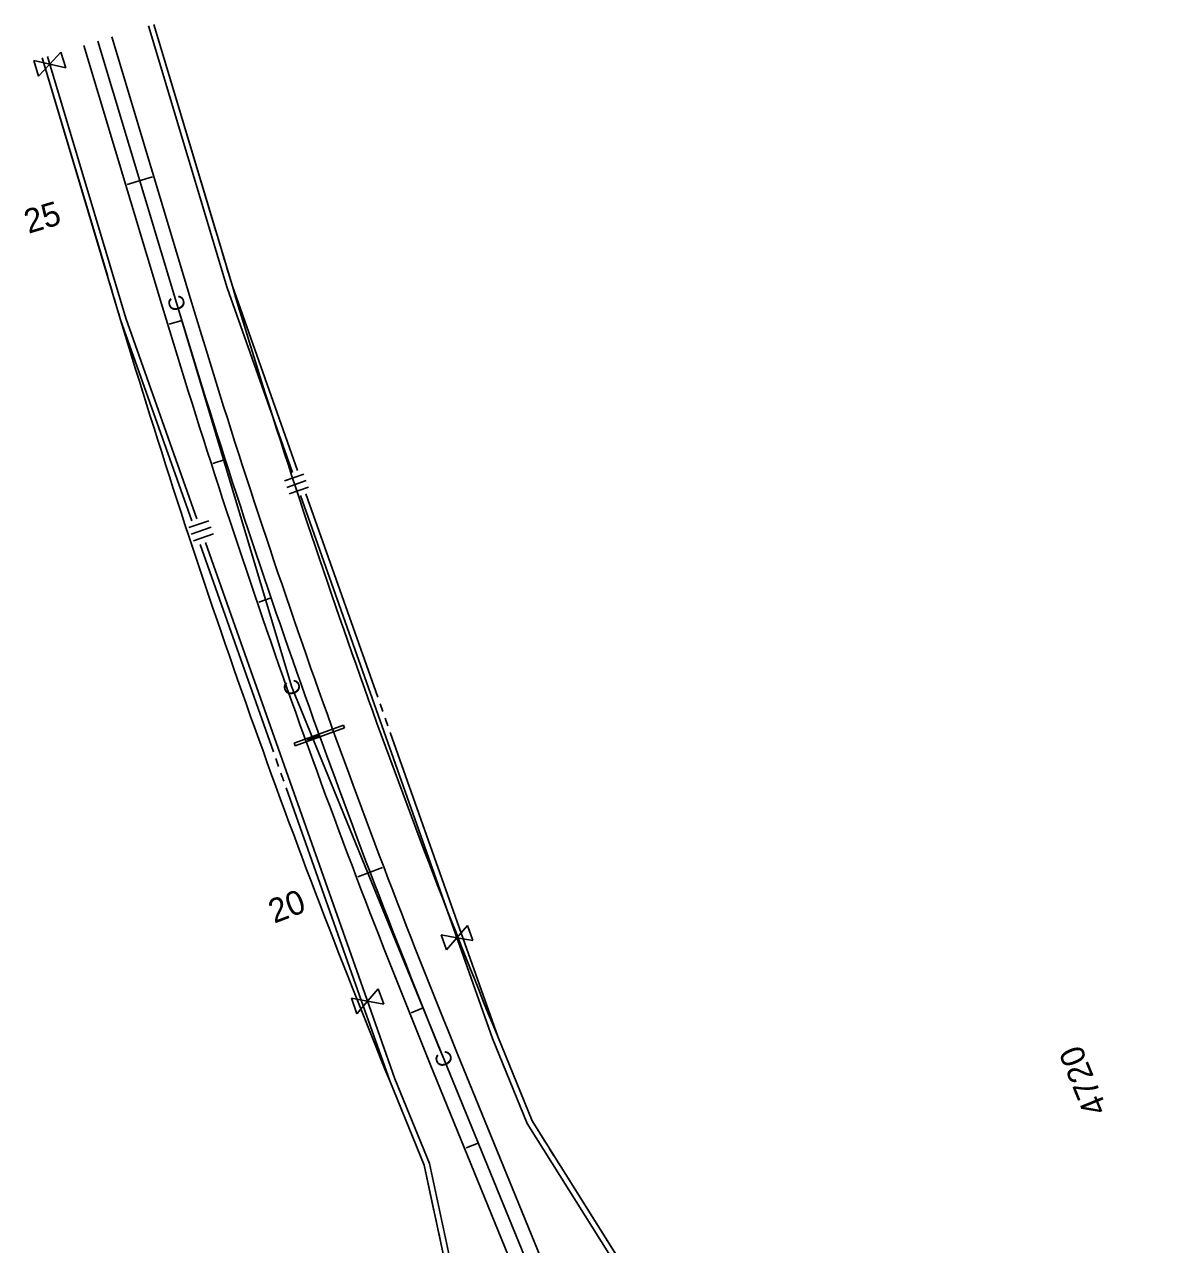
# Model space of a CAD drawing. Extents: x 192699 to 285914, y 194342 to 233219.
# Drawn here: x 218342 to 219128, y 212211 to 213048 of the extents above; entities that cross this region are included whole.
import ezdxf

# ---------------------------------------------------------------- set-up
doc = ezdxf.new("R2010")
doc.units = 0
for name, color, linetype in [('CENT LINE', 7, 'Continuous'), ('CURVE DATA', 7, 'Continuous'), ('CURVE LINE', 7, 'Continuous'), ('DRAINAGE', 7, 'Continuous'), ('R-W - CofA', 7, 'Continuous'), ('ROAD', 7, 'Continuous'), ('STATIONING1', 7, 'Continuous'), ('STATIONING2', 7, 'Continuous')]:
    doc.layers.add(name, color=color, linetype=linetype)

msp = doc.modelspace()

# ---------------------------------------------------------------- linework, layer by layer
at = {"layer": 'CENT LINE'}
for p, q in [((218446.04, 212856.64), (218392.11, 213036.21)), ((219118.45, 211140.55), (218629.26, 212338.28))]:
    msp.add_line(p, q, dxfattribs=at)
msp.add_arc((223933.47, 214504.7), 5729.58, 196.716703, 202.216681, dxfattribs=at)
at = {"layer": 'CURVE LINE'}
for p, q in [((218525.2, 212593.06), (218446.03, 212856.64)), ((218629.26, 212338.28), (218525.2, 212593.06))]:
    msp.add_line(p, q, dxfattribs=at)
at = {"layer": 'DRAINAGE'}
for points in [[(218526.76, 212554.79), (218560.62, 212567.01)], [(218527.44, 212552.91), (218561.3, 212565.13)], [(218560.62, 212567.01), (218561.3, 212565.13)], [(218526.76, 212554.79), (218527.44, 212552.91)]]:
    msp.add_lwpolyline(points, dxfattribs=at)
at = {"layer": 'R-W - CofA'}
for p, q in [((218430.42, 213047.71), (218484.35, 212868.15)), ((218407.73, 212845.14), (218353.8, 213024.7)), ((218359.08, 213020.41), (218366.79, 213028.61)), ((218366.79, 213028.61), (218370.03, 213017.82)), ((218348.12, 213023), (218359.08, 213020.41)), ((218351.36, 213012.21), (218348.12, 213023)), ((218359.08, 213020.41), (218351.36, 213012.21)), ((218370.03, 213017.82), (218359.08, 213020.41)), ((218533.39, 212739.24), (218520.14, 212734.55)), ((218534.95, 212734.82), (218521.7, 212730.14)), ((218536.51, 212730.4), (218523.26, 212725.72)), ((218454.58, 212702.53), (218468.1, 212707.31)), ((218456.17, 212698.03), (218469.69, 212702.81)), ((218457.77, 212693.52), (218471.28, 212698.3)), ((218638.32, 212421.28), (218645.49, 212429.67)), ((218645.49, 212429.67), (218649.17, 212419.26)), ((218627.47, 212423.3), (218638.32, 212421.28)), ((218631.15, 212412.89), (218627.47, 212423.3)), ((218638.32, 212421.28), (218631.15, 212412.89)), ((218649.17, 212419.26), (218638.32, 212421.28)), ((218565.95, 212379.71), (218577.02, 212377.65)), ((218569.7, 212369.1), (218565.95, 212379.71)), ((218577.02, 212377.65), (218584.33, 212386.21)), ((218584.33, 212386.21), (218588.09, 212375.59)), ((218577.02, 212377.65), (218569.7, 212369.1)), ((218588.09, 212375.59), (218577.02, 212377.65))]:
    msp.add_line(p, q, dxfattribs=at)
for points in [[(218426.83, 213046.64), (218480.78, 212866.99), (218525.52, 212740.43)], [(218430.42, 213047.71), (218472.98, 212906)], [(218398.83, 212874.74), (218353.8, 213024.7)], [(218460.07, 212708.53), (218411.36, 212846.32), (218357.46, 213025.8)], [(218474.35, 212901.44), (218475.99, 212895.97)], [(218477.36, 212891.42), (218479, 212885.95)], [(218480.37, 212881.39), (218484.35, 212868.15), (218484.34, 212868.15), (218529.05, 212741.67)], [(218401.9, 212864.52), (218400.23, 212870.09)], [(218404.98, 212854.29), (218403.3, 212859.87)], [(218456.46, 212707.25), (218407.73, 212845.14), (218406.37, 212849.64)], [(218531.14, 212724.53), (218640.16, 212416.08)], [(218534.67, 212725.78), (218583.98, 212586.27)], [(218512.5, 212548.72), (218462.19, 212691.04)], [(218575.14, 212382.96), (218465.8, 212692.31)], [(218585.57, 212581.78), (218587.47, 212576.4)], [(218589.05, 212571.91), (218590.96, 212566.53)], [(218592.54, 212562.04), (218643.69, 212417.33)], [(218516.06, 212538.65), (218514.12, 212544.14)], [(218519.62, 212528.58), (218517.68, 212534.07)], [(218571.54, 212381.69), (218521.23, 212524.01)], [(218640.16, 212416.08), (218662.78, 212352.08), (218686.57, 212293.84), (218788.42, 212131.46)], [(218643.69, 212417.33), (218666.29, 212353.41), (218666.29, 212353.41), (218689.91, 212295.56), (218699.31, 212280.58)], [(218622.56, 212234.01), (218615.85, 212265.31), (218592.23, 212323.16), (218592.23, 212323.16), (218571.54, 212381.69)], [(218663.4, 212061.58), (218619.52, 212266.44), (218595.8, 212324.52), (218575.14, 212382.96)], [(218666.29, 212353.41), (218689.91, 212295.56), (218906.68, 211949.96)], [(218699.23, 211876.04), (218615.85, 212265.31), (218592.23, 212323.16)], [(218701.84, 212276.54), (218704.87, 212271.71)], [(218707.4, 212267.68), (218710.44, 212262.84)], [(218712.96, 212258.81), (218791.59, 212133.46)], [(218624.79, 212223.57), (218623.57, 212229.26)], [(218627.03, 212213.13), (218625.81, 212218.82)]]:
    msp.add_lwpolyline(points, dxfattribs=at)
for radius, start, end in [(5689.58, 196.7167, 202.21668), (5769.58, 196.716703, 202.216681)]:
    msp.add_arc((223933.47, 214504.7), radius, start, end, dxfattribs=at)
at = {"layer": 'ROAD'}
for p, q in [((218436.46, 212853.77), (218382.53, 213033.33)), ((218455.61, 212859.52), (218401.68, 213039.08)), ((219127.71, 211144.33), (218638.51, 212342.07)), ((219109.19, 211136.76), (218620, 212334.5))]:
    msp.add_line(p, q, dxfattribs=at)
for radius, start, end in [(5719.58, 196.7167, 202.21668), (5739.58, 196.716703, 202.216681)]:
    msp.add_arc((223933.47, 214504.7), radius, start, end, dxfattribs=at)
at = {"layer": 'STATIONING2'}
for points in [[(218412.24, 212937.87), (218429.48, 212943.05)], [(218441.02, 212842.08), (218449.64, 212844.69)], [(218470.88, 212746.48), (218479.45, 212749.23)], [(218502.4, 212651.41), (218510.91, 212654.32)], [(218535.57, 212556.9), (218544.03, 212559.96)], [(218570.38, 212463), (218587.21, 212469.4)], [(218606.83, 212369.71), (218615.19, 212373.06)], [(218644.55, 212277.03), (218652.88, 212280.43)]]:
    msp.add_lwpolyline(points, dxfattribs=at)

# ---------------------------------------------------------------- texts
at = {"layer": 'CURVE DATA'}
for rotation, p in [(106.7167, (218452.79, 212853.01)), (106.7167, (218531.95, 212589.43)), (112.21668, (218636.33, 212335.31))]:
    msp.add_text('C', height=10.85, rotation=rotation, dxfattribs=at).set_placement(p)
at = {"layer": 'STATIONING1'}
msp.add_text('4720', height=16.5, rotation=112.21667, dxfattribs=at).set_placement((219084.56, 212303.23))
at = {"layer": 'STATIONING2'}
for s, rotation, p in [('25', 16.7167, (218344.52, 212904.03)), ('20', 20.84158, (218513.03, 212430.82))]:
    msp.add_text(s, height=16.5, rotation=rotation, dxfattribs=at).set_placement(p)

doc.saveas('drawing.dxf')
